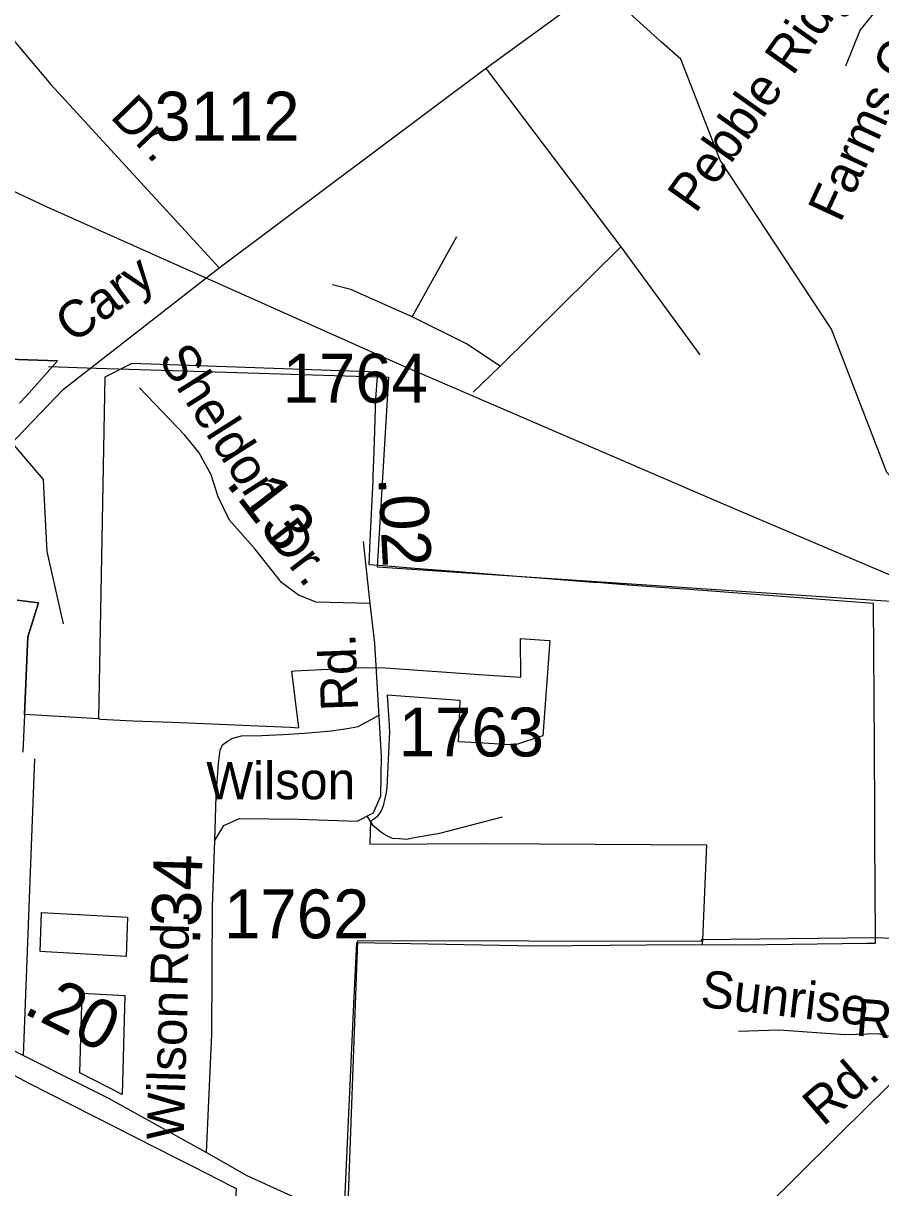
# Model space of a CAD drawing. Extents: x 2001466 to 2224147, y 644118 to 847247.
# Drawn here: x 2056321 to 2058515, y 748109 to 751088 of the extents above; entities that cross this region are included whole.
import ezdxf

# ---------------------------------------------------------------- set-up
doc = ezdxf.new("R2010")
doc.units = 0
for name, color, linetype in [('Exist Boundary Political City Limit New', 7, 'Continuous'), ('Exist Boundary Political City Limit Old', 7, 'Continuous'), ('Exist Hydrographic Misc Water Feature', 7, 'Continuous'), ('Exist Road Non-System Type 51', 7, 'Continuous'), ('Exist Road Non-System Type 51 Label', 7, 'Continuous'), ('Exist Road Primary NC Attributed', 7, 'Continuous'), ('Exist Road Primary NC Service Mileage Hundredths English Label', 7, 'Continuous'), ('Exist Road Secondary Mileage Hundredths English Label', 7, 'Continuous'), ('Exist Road Secondary Type 51 Attributed', 7, 'Continuous'), ('Exist Road Secondary Type 51 Label', 7, 'Continuous'), ('Exist Road Secondary Type 51 Number Label', 7, 'Continuous'), ('Exist Utilities Electrical Transmission Line', 7, 'Continuous'), ('Map Preparation Boundary City Limit Buffer Line', 7, 'Continuous')]:
    doc.layers.add(name, color=color, linetype=linetype)

msp = doc.modelspace()

# ---------------------------------------------------------------- linework, layer by layer
at = {"layer": 'Exist Boundary Political City Limit New'}
msp.add_line((2056513.1, 749308.5), (2056324, 749320.1), dxfattribs=at)
for points in [[(2056311, 750116.7), (2056329.4, 750135.1), (2056408.1, 750224.8), (2056281.8, 750229.1)], [(2058496.9, 749603.9), (2058025.8, 749639.3), (2057974.9, 749643.1), (2057870.2, 749651), (2057788.2, 749657.2), (2057779.5, 749657.9), (2057652.4, 749667.4), (2057595.1, 749671.8), (2057466.4, 749681.8), (2057454.2, 749682.8), (2057445.5, 749683.5), (2057323.1, 749693.3), (2057242.1, 749699.8), (2057205.9, 749702.6), (2057208.9, 749765.1), (2057209.6, 749781.7), (2057216, 749918.9), (2057216.5, 749930.6), (2057219.2, 749992.7), (2057223, 750128.1), (2057228.2, 750195.9), (2056598.6, 750217.6), (2056529.2, 750182.6), (2056526, 750000.4), (2056513.1, 749308.5)], [(2058496.9, 749603.9), (2058025.8, 749639.3), (2057974.9, 749643.1), (2057870.2, 749651), (2057788.2, 749657.2), (2057779.5, 749657.9), (2057652.4, 749667.4), (2057595.1, 749671.8), (2057466.4, 749681.8), (2057454.2, 749682.8), (2057445.5, 749683.5), (2057323.1, 749693.3), (2057242.1, 749699.8), (2057205.9, 749702.6), (2057208.9, 749765.1), (2057209.6, 749781.7), (2057216, 749918.9), (2057216.5, 749930.6), (2057219.2, 749992.7), (2057223, 750128.1), (2057228.2, 750195.9), (2056598.6, 750217.6), (2056529.2, 750182.6), (2056526, 750000.4), (2056513.1, 749308.5)], [(2056324, 749320.1), (2056332.9, 749518.1), (2056359.5, 749605.6), (2056305.1, 749612.5)], [(2058058.8, 748731.3), (2058157.4, 748730.9), (2058289.6, 748732.4), (2058479.6, 748735.1), (2058502.2, 748734.7), (2058502.1, 748748.8), (2058500.6, 749002.9), (2058500.6, 749007.4), (2058500.2, 749067.2), (2058499.1, 749239.1), (2058496.9, 749603.9)], [(2058058.8, 748731.3), (2058157.4, 748730.9), (2058289.6, 748732.4), (2058479.6, 748735.1), (2058502.2, 748734.7), (2058502.1, 748748.8), (2058500.6, 749002.9), (2058500.6, 749007.4), (2058500.2, 749067.2), (2058499.1, 749239.1), (2058496.9, 749603.9)], [(2056513.1, 749308.5), (2056518.4, 749308.2), (2056602.4, 749303.7), (2056702.1, 749300.2), (2056803, 749295.8), (2056902.6, 749291.4), (2057003.8, 749287), (2057025.9, 749286), (2057008.6, 749430.8), (2057015, 749431.1), (2057187.8, 749439.8), (2057247.9, 749439), (2057500, 749421.4), (2057594.4, 749415.2), (2057593.2, 749514.1), (2057667.1, 749509.4), (2057668.4, 749509.4), (2057651, 749265.2), (2057578.1, 749241.6), (2057500, 749246.4), (2057435.2, 749249.6), (2057435.2, 749250.2), (2057436.6, 749284.6), (2057438.9, 749355.1), (2057437.6, 749355.2), (2057252.4, 749369.6), (2057257.4, 749292.6), (2057257.6, 749289.1), (2057258.5, 749275.4), (2057251, 749133), (2057249.5, 749120.5), (2057246.6, 749105.2), (2057241.8, 749085.9), (2057237.8, 749075), (2057231.9, 749065.4), (2057225.4, 749058.2), (2057217.2, 749051.4), (2057209.8, 749046.2), (2057207.8, 748989), (2057207.8, 748988.3), (2057498.8, 748990), (2058068.6, 748986.3), (2058069.9, 748986.3), (2058059.4, 748744.2), (2058058.8, 748731.3)], [(2056587.2, 748800.9), (2056584.2, 748701), (2056364.5, 748713), (2056367.5, 748813), (2056587.2, 748800.9)], [(2056339, 747098.3), (2056436.9, 747044.7), (2056522.8, 746993.3), (2056608.4, 746937.9), (2056708.8, 747106.4), (2057115.4, 747112.5), (2057124.4, 747500), (2057125.6, 747605.5), (2057137, 747991.3), (2057142.8, 748055.8), (2057168.1, 748596.4), (2057174.8, 748736.8), (2057631.9, 748728.2), (2057916, 748730.2), (2058058.8, 748731.3)], [(2056581.2, 748601.1), (2056573.8, 748347.9), (2056465.4, 748403), (2056471.5, 748607.1), (2056581.2, 748601.1)]]:
    msp.add_lwpolyline(points, dxfattribs=at)
at = {"layer": 'Exist Boundary Political City Limit Old'}
for points in [[(2056385.1, 750209.8), (2056508, 750206)], [(2056508, 750206), (2057255.5, 750182.5), (2057226.7, 749697.5), (2058541.7, 749609.7)], [(2058055.8, 748738.6), (2057176.7, 748740.4), (2057138.7, 747717.2), (2057134.5, 747095.6), (2056724.6, 747108.3), (2056571.1, 746946.7)], [(2058056, 748743.5), (2058055.8, 748738.6)], [(2058503.8, 748748.6), (2058056, 748743.5)], [(2058785.8, 748531.1), (2058740.2, 748600.9), (2058719.1, 748698.1), (2058672.6, 748740.4), (2058503.8, 748748.6)]]:
    msp.add_lwpolyline(points, dxfattribs=at)
at = {"layer": 'Exist Hydrographic Misc Water Feature'}
for points in [[(2057953.9, 751041.1), (2057854.1, 751130.5), (2057795.1, 751322), (2057795.1, 751571.4)], [(2058722.6, 749598.8), (2058631.1, 749831.7), (2058531, 749938.8), (2058389.1, 750305.9), (2058104.1, 750738.2), (2058004, 750996.2), (2057953.9, 751041.1)], [(2056376.4, 749851.5), (2056373, 749920.6), (2056151.6, 750178.4)], [(2056424.1, 749552.1), (2056382, 749736.6), (2056376.4, 749851.5)]]:
    msp.add_lwpolyline(points, dxfattribs=at)
at = {"layer": 'Exist Road Non-System Type 51'}
msp.add_line((2056321.1, 748446.9), (2056350.4, 749206), dxfattribs=at)
for points in [[(2056023.6, 751560.9), (2056066.3, 751408.2), (2056115.2, 751280), (2056212.9, 751142.6), (2056391.5, 750931.3), (2056822.6, 750462.5)], [(2058578.3, 751187.4), (2058511.2, 751131.4), (2058462.8, 751071.7), (2058425.5, 750978.5)], [(2057505.2, 750971.5), (2057850.1, 750516.3)], [(2057316, 750336.9), (2057430.5, 750543)], [(2057850.1, 750516.3), (2057541.1, 750210.9)], [(2057850.1, 750516.3), (2058052.2, 750239.6)], [(2057316, 750336.9), (2057159.6, 750407.5), (2057112, 750419)], [(2057541.1, 750210.9), (2057455.3, 750268.2), (2057316, 750336.9)], [(2057541.1, 750210.9), (2057472.4, 750144.1)], [(2056811.5, 748997.2), (2056814.5, 749110.5), (2056820.2, 749194.3), (2056824.9, 749228.3), (2056831.1, 749242.1), (2056843.4, 749251.9), (2056857.5, 749259.6), (2056879.6, 749265.1), (2056931.6, 749266.1), (2056985.7, 749269), (2057039.8, 749271.9), (2057109.9, 749278.4), (2057150, 749283.6), (2057178.1, 749289), (2057231.6, 749318.4)], [(2057200.3, 749059.6), (2057215, 749037.2), (2057235.4, 749020.2), (2057250.1, 749010.6), (2057264.8, 749003.8), (2057282.9, 749002.1), (2057302.2, 749001), (2057321.5, 749005.5), (2057386.9, 749016.4), (2057547.6, 749057.6)], [(2058621.2, 748453.6), (2058557.6, 748491.1), (2058508.6, 748503.2), (2058424.1, 748499.9), (2058254.3, 748512.4), (2058151.3, 748508.4)], [(2057777.8, 747607), (2057940.5, 747773.2), (2058127.2, 747966.5), (2058487.6, 748323.2), (2058621.2, 748453.6)]]:
    msp.add_lwpolyline(points, dxfattribs=at)
at = {"layer": 'Exist Road Primary NC Attributed'}
for points in [[(2055728.8, 748744.5), (2055940.1, 748642), (2056253.9, 748480.6), (2056537.1, 748338.9), (2056789.8, 748198.8)], [(2056789.8, 748198.8), (2056892.8, 748140.4), (2057198.5, 748001.5), (2057398, 747890.4), (2057559, 747805), (2057645.9, 747750.3), (2057729.5, 747674.6), (2057777.8, 747607)]]:
    msp.add_lwpolyline(points, dxfattribs=at)
at = {"layer": 'Exist Road Secondary Type 51 Attributed'}
for points in [[(2055728.8, 748744.5), (2056059.2, 749657.9), (2056162, 749843), (2056285.3, 750007.6), (2056424.1, 750151.7), (2056822.6, 750462.5), (2057496.8, 750967.6), (2057715.2, 751125.9), (2058397.3, 751442.9), (2058590.4, 751534.5), (2058844.5, 751689.3), (2058945.7, 751764.2), (2059055.3, 751880.3), (2059270.8, 752099.3)], [(2057209, 749603.5), (2057070.6, 749607.5), (2057025.6, 749625.3), (2056982.1, 749657.5), (2056914.5, 749742.8), (2056848.6, 749816.9), (2056819.6, 749876.5), (2056801.9, 749932.9), (2056771.3, 749989.2), (2056734.3, 750034.3), (2056618.4, 750155.1)], [(2057209, 749603.5), (2057191.3, 749762.1)], [(2056834.1, 749035.8), (2056874.3, 749053.5), (2057025.6, 749051.9), (2057175.2, 749047.1), (2057217.1, 749068), (2057236.4, 749111.5), (2057238, 749213), (2057220.3, 749502.1), (2057209, 749603.5)], [(2056789.8, 748198.8), (2056803.5, 748502), (2056805.1, 748827.3), (2056811.5, 748997.2), (2056834.1, 749035.8)]]:
    msp.add_lwpolyline(points, dxfattribs=at)
at = {"layer": 'Exist Utilities Electrical Transmission Line'}
msp.add_lwpolyline([(2055363.2, 751096.5), (2055678, 750949.8), (2056379.3, 750619.4), (2057281.1, 750217), (2058094, 749866.3), (2058722.6, 749598.8)], dxfattribs=at)
at = {"layer": 'Map Preparation Boundary City Limit Buffer Line'}
msp.add_line((2056513.1, 749308.5), (2056324, 749320.1), dxfattribs=at)
for points in [[(2056311, 750116.7), (2056329.4, 750135.1), (2056408.1, 750224.8), (2056281.8, 750229.1)], [(2056281.8, 750229.1), (2056408.1, 750224.8), (2056329.4, 750135.1), (2056311, 750116.7)], [(2058496.9, 749603.9), (2058025.8, 749639.3), (2057974.9, 749643.1), (2057870.2, 749651), (2057788.2, 749657.2), (2057779.5, 749657.9), (2057652.4, 749667.4), (2057595.1, 749671.8), (2057466.4, 749681.8), (2057454.2, 749682.8), (2057445.5, 749683.5), (2057323.1, 749693.3), (2057242.1, 749699.8), (2057205.9, 749702.6), (2057208.9, 749765.1), (2057209.6, 749781.7), (2057216, 749918.9), (2057216.5, 749930.6), (2057219.2, 749992.7), (2057223, 750128.1), (2057228.2, 750195.9), (2056598.6, 750217.6), (2056529.2, 750182.6), (2056526, 750000.4), (2056513.1, 749308.5)], [(2058496.9, 749603.9), (2058025.8, 749639.3), (2057974.9, 749643.1), (2057870.2, 749651), (2057788.2, 749657.2), (2057779.5, 749657.9), (2057652.4, 749667.4), (2057595.1, 749671.8), (2057466.4, 749681.8), (2057454.2, 749682.8), (2057445.5, 749683.5), (2057323.1, 749693.3), (2057242.1, 749699.8), (2057205.9, 749702.6), (2057208.9, 749765.1), (2057209.6, 749781.7), (2057216, 749918.9), (2057216.5, 749930.6), (2057219.2, 749992.7), (2057223, 750128.1), (2057228.2, 750195.9), (2056598.6, 750217.6), (2056529.2, 750182.6), (2056526, 750000.4), (2056513.1, 749308.5)], [(2056324, 749320.1), (2056332.9, 749518.1), (2056359.5, 749605.6), (2056305.1, 749612.5)], [(2056305.1, 749612.5), (2056359.5, 749605.6), (2056332.9, 749518.1), (2056324, 749320.1)], [(2058058.8, 748731.3), (2058157.4, 748730.9), (2058289.6, 748732.4), (2058479.6, 748735.1), (2058502.2, 748734.7), (2058502.1, 748748.8), (2058500.6, 749002.9), (2058500.6, 749007.4), (2058500.2, 749067.2), (2058499.1, 749239.1), (2058496.9, 749603.9)], [(2058058.8, 748731.3), (2058157.4, 748730.9), (2058289.6, 748732.4), (2058479.6, 748735.1), (2058502.2, 748734.7), (2058502.1, 748748.8), (2058500.6, 749002.9), (2058500.6, 749007.4), (2058500.2, 749067.2), (2058499.1, 749239.1), (2058496.9, 749603.9)], [(2056513.1, 749308.5), (2056518.4, 749308.2), (2056602.4, 749303.7), (2056702.1, 749300.2), (2056803, 749295.8), (2056902.6, 749291.4), (2057003.8, 749287), (2057025.9, 749286), (2057008.6, 749430.8), (2057015, 749431.1), (2057187.8, 749439.8), (2057247.9, 749439), (2057500, 749421.4), (2057594.4, 749415.2), (2057593.2, 749514.1), (2057667.1, 749509.4), (2057668.4, 749509.4), (2057651, 749265.2), (2057578.1, 749241.6), (2057500, 749246.4), (2057435.2, 749249.6), (2057435.2, 749250.2), (2057436.6, 749284.6), (2057438.9, 749355.1), (2057437.6, 749355.2), (2057252.4, 749369.6), (2057257.4, 749292.6), (2057257.6, 749289.1), (2057258.5, 749275.4), (2057251, 749133), (2057249.5, 749120.5), (2057246.6, 749105.2), (2057241.8, 749085.9), (2057237.8, 749075), (2057231.9, 749065.4), (2057225.4, 749058.2), (2057217.2, 749051.4), (2057209.8, 749046.2), (2057207.8, 748989), (2057207.8, 748988.3), (2057498.8, 748990), (2058068.6, 748986.3), (2058069.9, 748986.3), (2058059.4, 748744.2), (2058058.8, 748731.3)], [(2056324, 749320.1), (2056320.1, 749223)], [(2056587.2, 748800.9), (2056584.2, 748701), (2056364.5, 748713), (2056367.5, 748813), (2056587.2, 748800.9)], [(2056339, 747098.3), (2056436.9, 747044.7), (2056522.8, 746993.3), (2056608.4, 746937.9), (2056708.8, 747106.4), (2057115.4, 747112.5), (2057124.4, 747500), (2057125.6, 747605.5), (2057137, 747991.3), (2057142.8, 748055.8), (2057168.1, 748596.4), (2057174.8, 748736.8), (2057631.9, 748728.2), (2057916, 748730.2), (2058058.8, 748731.3)], [(2056581.2, 748601.1), (2056573.8, 748347.9), (2056465.4, 748403), (2056471.5, 748607.1), (2056581.2, 748601.1)], [(2056298.1, 748395.8), (2056335, 748376.9), (2056388.5, 748349.6), (2056556.8, 748264.2), (2056711, 748185.8), (2056755.5, 748163.2), (2056855.6, 748112.2), (2056866, 748107), (2056854.9, 747921.3), (2056808.4, 747150.7), (2056796.4, 747152.3), (2056585.4, 747180.8), (2056585.5, 747163.2), (2056585.9, 747092.2), (2056573.5, 747092.5), (2056339, 747098.3)]]:
    msp.add_lwpolyline(points, dxfattribs=at)

# ---------------------------------------------------------------- texts
at = {"layer": 'Exist Road Non-System Type 51 Label'}
for s, rotation, p in [('Pebble Ridge', 54.7522, (2058041.5, 750599.3)), ('Farms Ct.', 65.2382, (2058412.2, 750575.6)), ('Dr.', 314.056, (2056540.8, 750847.8))]:
    msp.add_text(s, height=95, rotation=rotation, dxfattribs=at).set_placement(p)
at = {"layer": 'Exist Road Primary NC Service Mileage Hundredths English Label'}
msp.add_text('.20', height=125, rotation=333.4184, dxfattribs=at).set_placement((2056317.6, 748557))
at = {"layer": 'Exist Road Secondary Mileage Hundredths English Label'}
for s, rotation, p in [('.13', 307.5937, (2056836.8, 749911.1)), ('.02', 273.0314, (2057229.2, 749926.5)), ('.34', 88.3838, (2056773, 748728.7))]:
    msp.add_text(s, height=125, rotation=rotation, dxfattribs=at).set_placement(p)
at = {"layer": 'Exist Road Secondary Type 51 Label'}
for s, rotation, p in [('Cary', 36.5044, (2056448.2, 750266.8)), ('Sheldon', 302.4592, (2056664.8, 750229.9)), ('Dr.', 307.5937, (2056942.1, 749774.5)), ('Rd.', 92.1216, (2057177.9, 749330.4)), ('Rd.', 88.3838, (2056740.7, 748622.4)), ('Sunrise', 353.4396, (2058051.5, 748572.5)), ('Wilson', 88.3838, (2056731.4, 748230.6)), ('Rd.', 355.5268, (2058449.2, 748498.4)), ('Rd.', 40.6834, (2058367.8, 748263.8))]:
    msp.add_text(s, height=95, rotation=rotation, dxfattribs=at).set_placement(p)
msp.add_text('Wilson', height=95, dxfattribs=at).set_placement((2056789.2, 749102.9))
at = {"layer": 'Exist Road Secondary Type 51 Number Label'}
for s, p in [('3112', (2056656.3, 750788.2)), ('1764', (2056984.6, 750117.8)), ('1763', (2057281.9, 749212.5)), ('1762', (2056834.9, 748747.2))]:
    msp.add_text(s, height=125, dxfattribs=at).set_placement(p)

doc.saveas('drawing.dxf')
